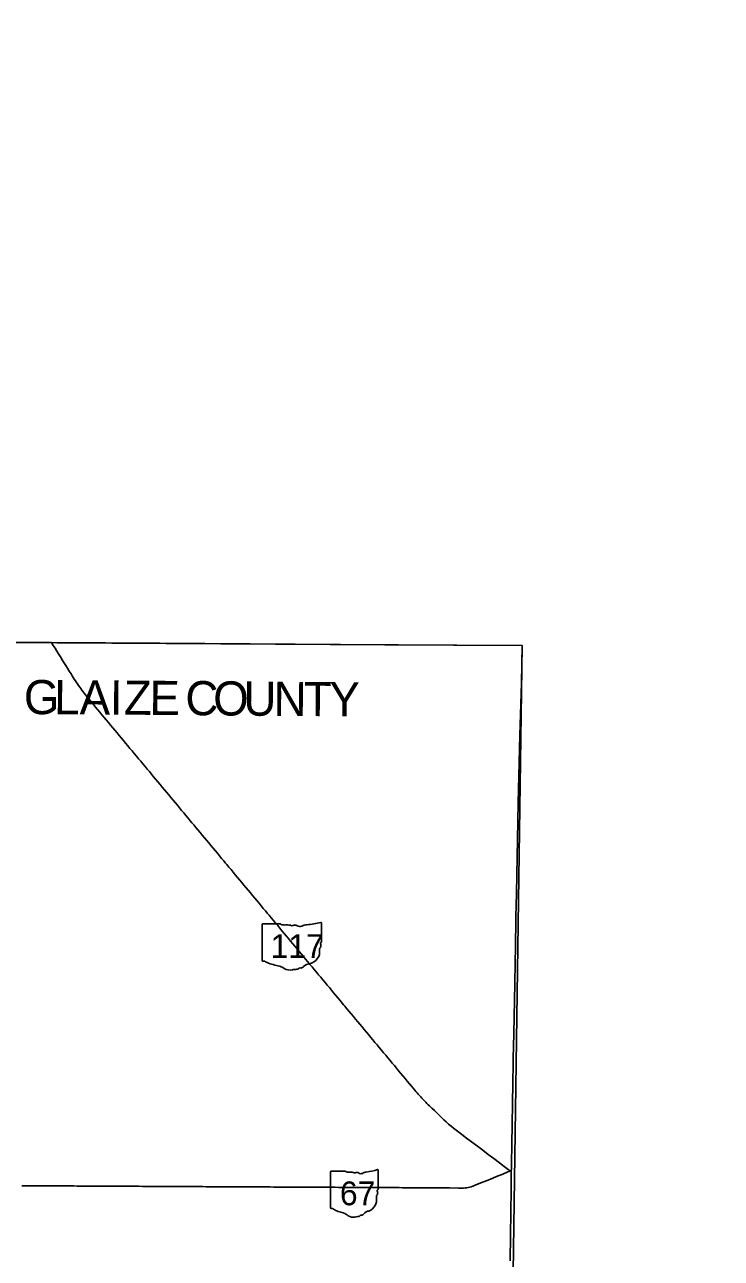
# Model space of a CAD drawing. Extents: x 0 to 34, y 0 to 22.
# Drawn here: x 6.554 to 6.882, y 20.041 to 20.621 of the extents above; entities that cross this region are included whole.
import ezdxf

# ---------------------------------------------------------------- set-up
doc = ezdxf.new("R2010")
doc.units = 0
for name, color, linetype in [('GM_X_County', 7, 'Continuous'), ('GM_X_County_Text', 7, 'Continuous'), ('GM_X_State_Location', 7, 'Continuous'), ('GM_X_State_Route', 7, 'Continuous'), ('GM_X_State_Shield', 7, 'Continuous'), ('SC_Scratch1', 7, 'Continuous')]:
    doc.layers.add(name, color=color, linetype=linetype)

msp = doc.modelspace()

# ---------------------------------------------------------------- linework, layer by layer
at = {"layer": 'GM_X_County'}
msp.add_lwpolyline([(6.54801, 20.33025), (6.55434, 20.33025), (6.5583, 20.33023), (6.56489, 20.33021), (6.5666, 20.33025), (6.61766, 20.3299), (6.70262, 20.32923), (6.75735, 20.32898), (6.78802, 20.32886), (6.78777, 20.31111), (6.78691, 20.28663), (6.78624, 20.25464), (6.78536, 20.21223), (6.78514, 20.20121), (6.78508, 20.19887), (6.78504, 20.19703), (6.78501, 20.19439), (6.78497, 20.19255), (6.78493, 20.1907), (6.78488, 20.18754), (6.78485, 20.18516), (6.78479, 20.18147), (6.78471, 20.17699), (6.78461, 20.1725), (6.78459, 20.16987), (6.78452, 20.16697), (6.78448, 20.16486), (6.78444, 20.16328), (6.78442, 20.16143), (6.7844, 20.15958), (6.78434, 20.15668), (6.78425, 20.15273), (6.78417, 20.14798), (6.7841, 20.14534), (6.78402, 20.14112), (6.78388, 20.134), (6.78382, 20.13137), (6.78376, 20.12846), (6.78371, 20.12662), (6.78367, 20.12477), (6.78365, 20.12372), (6.78363, 20.12267), (6.78361, 20.12109), (6.78358, 20.11927), (6.78356, 20.11716), (6.78351, 20.114), (6.78346, 20.1111), (6.7834, 20.10608), (6.78335, 20.10266), (6.78321, 20.09527), (6.78315, 20.09211), (6.78309, 20.08736), (6.783, 20.08316), (6.78293, 20.08149), (6.78291, 20.08108), (6.78292, 20.08055), (6.78286, 20.07581), (6.78282, 20.07159), (6.78274, 20.06367), (6.78268, 20.05945), (6.78261, 20.05418), (6.78253, 20.04864), (6.78244, 20.04231), (6.78245, 20.03941)], dxfattribs=at)
at = {"layer": 'GM_X_State_Route'}
for points in [[(6.56662, 20.3302), (6.56745, 20.32886), (6.56829, 20.32752), (6.56913, 20.32618), (6.56997, 20.32483), (6.5708, 20.32349), (6.57164, 20.32215), (6.57248, 20.3208), (6.57332, 20.31946), (6.57415, 20.31812), (6.57499, 20.31678), (6.57583, 20.31543), (6.57635, 20.31459), (6.57688, 20.31375), (6.57736, 20.31299), (6.57785, 20.31223), (6.57835, 20.31148), (6.57885, 20.31073), (6.57936, 20.30999), (6.57988, 20.30925), (6.58041, 20.30852), (6.58094, 20.30779), (6.58148, 20.30707), (6.58202, 20.30635), (6.58258, 20.30564), (6.58314, 20.30493), (6.58371, 20.30423), (6.58428, 20.30354), (6.58529, 20.30232), (6.58631, 20.30111), (6.58732, 20.29989), (6.58833, 20.29868), (6.58934, 20.29746), (6.59036, 20.29625), (6.59137, 20.29503), (6.59238, 20.29382), (6.5934, 20.2926), (6.59441, 20.29139), (6.59542, 20.29017), (6.59644, 20.28896), (6.59745, 20.28774), (6.59846, 20.28652), (6.59948, 20.28531), (6.60049, 20.28409), (6.6015, 20.28288), (6.60252, 20.28166), (6.60353, 20.28045), (6.60454, 20.27923), (6.60556, 20.27802), (6.60657, 20.2768), (6.60758, 20.27559), (6.6086, 20.27437), (6.60961, 20.27316), (6.61062, 20.27194), (6.61164, 20.27073), (6.61265, 20.26951), (6.61366, 20.2683), (6.61468, 20.26708), (6.61569, 20.26587), (6.6167, 20.26465), (6.61772, 20.26344), (6.61873, 20.26222), (6.61975, 20.26101), (6.62076, 20.25979), (6.62177, 20.25858), (6.62279, 20.25736), (6.6238, 20.25615), (6.62481, 20.25493), (6.62583, 20.25372), (6.62684, 20.2525), (6.62785, 20.25129), (6.62887, 20.25007), (6.62988, 20.24886), (6.63089, 20.24764), (6.63191, 20.24643), (6.63271, 20.24547), (6.63351, 20.24451), (6.63452, 20.24329), (6.63553, 20.24208), (6.63654, 20.24086), (6.63756, 20.23964), (6.63857, 20.23843), (6.63958, 20.23721), (6.64059, 20.236), (6.6416, 20.23478), (6.64261, 20.23356), (6.64363, 20.23235), (6.64464, 20.23113), (6.64565, 20.22992), (6.64666, 20.2287), (6.64767, 20.22748), (6.64836, 20.22666), (6.64904, 20.22584), (6.65005, 20.22462), (6.65107, 20.22341), (6.65208, 20.22219), (6.65309, 20.22098), (6.65411, 20.21976), (6.65512, 20.21855), (6.65613, 20.21733), (6.65715, 20.21612), (6.65816, 20.2149), (6.65917, 20.21369), (6.66018, 20.21247), (6.6612, 20.21125), (6.66221, 20.21004), (6.66322, 20.20882), (6.66424, 20.20761), (6.66525, 20.20639), (6.66626, 20.20518), (6.66728, 20.20396), (6.66812, 20.20294), (6.66897, 20.20193), (6.66998, 20.20071), (6.671, 20.1995), (6.67201, 20.19828), (6.67302, 20.19707), (6.67404, 20.19585), (6.67505, 20.19464), (6.67606, 20.19342), (6.67708, 20.19221), (6.67809, 20.19099), (6.6791, 20.18978), (6.68011, 20.18856), (6.68113, 20.18735), (6.68214, 20.18613), (6.68315, 20.18492), (6.68417, 20.1837), (6.68518, 20.18249), (6.68619, 20.18127), (6.68721, 20.18006), (6.68822, 20.17884), (6.68923, 20.17762), (6.69025, 20.17641), (6.69126, 20.17519), (6.69227, 20.17398), (6.69328, 20.17276), (6.6943, 20.17155), (6.69531, 20.17033), (6.69632, 20.16912), (6.69734, 20.1679), (6.69835, 20.16669), (6.69936, 20.16547), (6.70038, 20.16425), (6.70139, 20.16304), (6.7024, 20.16182), (6.70341, 20.16061), (6.70401, 20.15989), (6.70461, 20.15917), (6.70562, 20.15796), (6.70664, 20.15674), (6.70765, 20.15553), (6.70866, 20.15431), (6.70968, 20.1531), (6.71069, 20.15188), (6.7117, 20.15067), (6.71271, 20.14945), (6.71373, 20.14824), (6.71474, 20.14702), (6.71575, 20.14581), (6.71677, 20.14459), (6.71778, 20.14338), (6.71879, 20.14216), (6.71981, 20.14095), (6.72082, 20.13973), (6.72183, 20.13852), (6.72285, 20.1373), (6.72386, 20.13609), (6.72487, 20.13487), (6.72588, 20.13365), (6.7269, 20.13244), (6.72791, 20.13122), (6.72892, 20.13001), (6.72994, 20.12879), (6.73095, 20.12758), (6.73196, 20.12636), (6.73298, 20.12515), (6.73399, 20.12393), (6.735, 20.12272), (6.73602, 20.1215), (6.73677, 20.12059), (6.73753, 20.11969), (6.73808, 20.11904), (6.73862, 20.11839), (6.73918, 20.11776), (6.73974, 20.11712), (6.74032, 20.1165), (6.74089, 20.11587), (6.74147, 20.11526), (6.74206, 20.11465), (6.74265, 20.11404), (6.74324, 20.11344), (6.74385, 20.11285), (6.74446, 20.11225), (6.7456, 20.11116), (6.74674, 20.11006), (6.74788, 20.10897), (6.74902, 20.10787), (6.7501, 20.10683), (6.75118, 20.10579), (6.7523, 20.10475), (6.75343, 20.10373), (6.7546, 20.10275), (6.75578, 20.10179), (6.75699, 20.10086), (6.75826, 20.09992), (6.7596, 20.09887), (6.76191, 20.09712), (6.76417, 20.09541), (6.76702, 20.09328), (6.76949, 20.09144), (6.77207, 20.0895), (6.77465, 20.08759), (6.77731, 20.08559), (6.77964, 20.08385), (6.78153, 20.08242), (6.78236, 20.08181), (6.78295, 20.08138)], [(6.7756, 20.07889), (6.77591, 20.07902), (6.77889, 20.08024), (6.78133, 20.08125), (6.7817, 20.08141), (6.78205, 20.08159), (6.78236, 20.08181)], [(6.55271, 20.07475), (6.5543, 20.07474), (6.55588, 20.07473), (6.55746, 20.07472), (6.55904, 20.07472), (6.56063, 20.07471), (6.56221, 20.0747), (6.56379, 20.07469), (6.56537, 20.07469), (6.56695, 20.07468), (6.56854, 20.07467), (6.56969, 20.07467), (6.57084, 20.07466), (6.57243, 20.07465), (6.57401, 20.07464), (6.57559, 20.07464), (6.57717, 20.07463), (6.57875, 20.07462), (6.58034, 20.07461), (6.58192, 20.07461), (6.5835, 20.0746), (6.58508, 20.07459), (6.58666, 20.07458), (6.58825, 20.07457), (6.58983, 20.07456), (6.59096, 20.07456), (6.59209, 20.07455), (6.59368, 20.07454), (6.59526, 20.07454), (6.59684, 20.07453), (6.59842, 20.07452), (6.6, 20.07451), (6.60159, 20.0745), (6.60317, 20.0745), (6.60475, 20.07449), (6.60633, 20.07448), (6.60791, 20.07447), (6.6095, 20.07446), (6.61108, 20.07446), (6.61221, 20.07445), (6.61335, 20.07444), (6.61493, 20.07444), (6.61651, 20.07443), (6.61809, 20.07442), (6.61968, 20.07441), (6.62126, 20.0744), (6.62284, 20.0744), (6.62442, 20.07439), (6.626, 20.07438), (6.62759, 20.07437), (6.62917, 20.07436), (6.63075, 20.07436), (6.63233, 20.07435), (6.63347, 20.07434), (6.63461, 20.07434), (6.6362, 20.07433), (6.63778, 20.07432), (6.63936, 20.07431), (6.64094, 20.0743), (6.64252, 20.0743), (6.64411, 20.07429), (6.64569, 20.07428), (6.64727, 20.07427), (6.64885, 20.07426), (6.65043, 20.07426), (6.65202, 20.07425), (6.6536, 20.07424), (6.65518, 20.07423), (6.65676, 20.07423), (6.65834, 20.07422), (6.65993, 20.07421), (6.66151, 20.0742), (6.66309, 20.07419), (6.66467, 20.07419), (6.66626, 20.07418), (6.66784, 20.07417), (6.66942, 20.07416), (6.671, 20.07415), (6.67258, 20.07415), (6.67417, 20.07414), (6.67575, 20.07413), (6.67733, 20.07412), (6.67891, 20.07411), (6.68049, 20.0741), (6.68208, 20.0741), (6.68366, 20.07409), (6.68524, 20.07408), (6.68682, 20.07407), (6.6884, 20.07406), (6.68999, 20.07406), (6.69157, 20.07405), (6.69315, 20.07404), (6.69473, 20.07403), (6.69632, 20.07402), (6.69739, 20.07402), (6.70005, 20.074), (6.70163, 20.07399), (6.70321, 20.07399), (6.70479, 20.07398), (6.70638, 20.07397), (6.70796, 20.07396), (6.70954, 20.07395), (6.71112, 20.07394), (6.7127, 20.07394), (6.71429, 20.07393), (6.71587, 20.07392), (6.71745, 20.07391), (6.71903, 20.0739), (6.72061, 20.0739), (6.7222, 20.07389), (6.72378, 20.07388), (6.72536, 20.07387), (6.72694, 20.07386), (6.72853, 20.07385), (6.73011, 20.07385), (6.73169, 20.07384), (6.73327, 20.07383), (6.73485, 20.07382), (6.73644, 20.07381), (6.73802, 20.07381), (6.73932, 20.0738), (6.74063, 20.07379), (6.74221, 20.07378), (6.74379, 20.07378), (6.74538, 20.07377), (6.74696, 20.07376), (6.75044, 20.07372), (6.7538, 20.0737), (6.75809, 20.07366), (6.76042, 20.07367), (6.76115, 20.0737), (6.762, 20.07381), (6.76263, 20.07392), (6.76336, 20.07408), (6.76408, 20.07428), (6.7649, 20.07458), (6.76594, 20.075), (6.76857, 20.07607), (6.7715, 20.07724), (6.77319, 20.07791), (6.7756, 20.07889)]]:
    msp.add_lwpolyline(points, dxfattribs=at)
at = {"layer": 'GM_X_State_Shield'}
for p, q in [((6.66567, 20.19763), (6.66567, 20.18064)), ((6.67414, 20.19792), (6.66595, 20.19792)), ((6.69365, 20.18945), (6.69365, 20.19834)), ((6.69364, 20.18946), (6.69365, 20.18945)), ((6.6979, 20.08135), (6.6979, 20.06437)), ((6.70468, 20.08165), (6.69812, 20.08165)), ((6.72028, 20.07318), (6.72028, 20.08207)), ((6.72028, 20.07318), (6.72028, 20.07318))]:
    msp.add_line(p, q, dxfattribs=at)
for centre, radius, start, end in [((6.69816, 20.08139), 0.000259, 98.1301, 188.1301), ((6.70624, 20.08362), 0.00251, 231.61951, 271.11188), ((6.70707, 20.07211), 0.00903, 80.48669, 94.98827), ((6.70912, 20.08148), 0.000725, 219.79206, 297.10237), ((6.71018, 20.07951), 0.00151, 54.46668, 119.14113), ((6.71213, 20.08221), 0.00181, 233.85621, 294.82819), ((6.71533, 20.07646), 0.00477, 97.34618, 120.76885), ((6.71231, 20.1048), 0.02373, 275.84447, 288.90645), ((6.72003, 20.0821), 0.000249, 351.86209, 97.738), ((6.71364, 20.06833), 0.00594, 292.30889, 8.98584), ((6.72117, 20.06946), 0.00168, 136.8065, 186.92959), ((6.72022, 20.07253), 0.000386, 107.94398, 210.33697), ((6.71777, 20.07141), 0.00231, 340.03296, 23.64957), ((6.72001, 20.07315), 0.000267, 289.60381, 7.73413), ((6.69816, 20.06433), 0.000262, 171.95839, 258.30661), ((6.6982, 20.06607), 0.002, 267.33899, 280.60386), ((6.69861, 20.06339), 0.00072, 29.74838, 93.27175), ((6.70769, 20.07865), 0.01714, 240.41292, 257.1985), ((6.71614, 20.0596), 0.00325, 94.40312, 142.57675), ((6.70259, 20.05674), 0.00536, 47.18416, 75.83597), ((6.70838, 20.0633), 0.0034, 230.70037, 286.29184), ((6.71035, 20.05743), 0.0028, 85.69512, 111.20995), ((6.7106, 20.06203), 0.00181, 268.77702, 315.54927), ((6.71224, 20.06039), 0.00051, 65.75173, 132.64842), ((6.71202, 20.06272), 0.00192, 282.87319, 323.27711)]:
    msp.add_arc(centre, radius, start, end, dxfattribs=at)
for centre, major_axis, start_param, end_param in [((6.66599, 20.19766), (0.000324, 0), 1.712693, 3.28349), ((6.67609, 20.19989), (0.00314, 0), 4.042523, 4.731795), ((6.67713, 20.18838), (0.01128, 0), 1.404758, 1.657858), ((6.6797, 20.19775), (0.000907, 0), 3.836095, 5.185415), ((6.68103, 20.19579), (0.00189, 0), 0.950623, 2.079405), ((6.68346, 20.19848), (0.00227, 0), 4.081561, 5.145723), ((6.68747, 20.19273), (0.00597, 0), 1.699011, 2.107814), ((6.68368, 20.22107), (0.02966, 0), 4.814394, 5.042369), ((6.69334, 20.19838), (0.000311, 0), 6.141152, 7.989035), ((6.68534, 20.18461), (0.00742, 0), 5.101752, 6.440018), ((6.69476, 20.18574), (0.0021, 0), 2.387724, 3.262537), ((6.69357, 20.1888), (0.000482, 0), 1.883978, 3.671073), ((6.69051, 20.18768), (0.00289, 0), 5.934695, 6.695948), ((6.69331, 20.18942), (0.000333, 0), 5.05454, 6.418171), ((6.666, 20.1806), (0.000327, 0), 3.00124, 4.508301), ((6.66605, 20.18234), (0.00249, 0), 4.665946, 4.897461), ((6.66656, 20.17966), (0.0009, 0), 0.519207, 1.627899), ((6.67792, 20.19492), (0.02142, 0), 4.195997, 4.488961), ((6.68847, 20.17587), (0.00406, 0), 1.647645, 2.488434), ((6.67153, 20.17301), (0.0067, 0), 0.823519, 1.323587), ((6.67878, 20.17958), (0.00425, 0), 4.026481, 4.996735), ((6.68124, 20.17371), (0.00349, 0), 1.495662, 1.94098), ((6.68155, 20.17831), (0.00227, 0), 4.691044, 5.507374), ((6.6836, 20.17666), (0.000638, 0), 1.147584, 2.315152), ((6.68332, 20.179), (0.0024, 0), 4.937069, 5.64225)]:
    msp.add_ellipse(centre, major_axis=major_axis, ratio=0.8, start_param=start_param, end_param=end_param, dxfattribs=at)
at = {"layer": 'SC_Scratch1'}
msp.add_lwpolyline([(3.21424, 20.88418), (4.22892, 20.86453), (4.22372, 20.60996), (4.74415, 20.60061), (4.74427, 20.60357), (5.26395, 20.59518), (5.26243, 20.42497), (5.77324, 20.42039), (5.7723, 20.33493), (6.72337, 20.32914), (6.78802, 20.32886), (6.77915, 19.70642), (6.77907, 19.66615), (7.90479, 19.56269), (8.38586, 19.51499), (8.38365, 19.4841), (8.33502, 18.99512), (8.31066, 18.75103), (8.25942, 18.21667), (8.22592, 17.87494)], dxfattribs=at)

# ---------------------------------------------------------------- texts
at = {"layer": 'GM_X_County_Text'}
for s, rotation, p in [('G', 359.79176, (6.5536, 20.29654)), ('L', 359.72229, (6.56782, 20.29648)), ('A', 359.62648, (6.57983, 20.29643)), ('I', 359.58167, (6.59404, 20.29633)), ('Z', 359.56158, (6.60062, 20.29629)), ('E', 359.55322, (6.61264, 20.29619)), ('C', 359.554, (6.62954, 20.29606)), ('O', 359.55253, (6.64263, 20.29596)), ('U', 359.55525, (6.65684, 20.29585)), ('N', 359.56775, (6.67106, 20.29574)), ('T', 359.604, (6.68528, 20.29563)), ('Y', 359.77654, (6.69731, 20.29555))]:
    msp.add_text(s, height=0.01607, rotation=rotation, dxfattribs=at).set_placement(p)
at = {"layer": 'GM_X_State_Location'}
for s, p in [('117', (6.67367, 20.18684)), ('67', (6.70479, 20.07056))]:
    msp.add_text(s, height=0.0000161, rotation=0.00001, dxfattribs=at).set_placement(p)
for s, p in [('s', (6.67935, 20.18801)), ('r', (6.67934, 20.18801)), ('s', (6.70884, 20.07173)), ('r', (6.70884, 20.07173))]:
    msp.add_text(s, height=0.0000161, dxfattribs=at).set_placement(p)
at = {"layer": 'GM_X_State_Shield'}
for s, p in [('117', (6.66974, 20.18184)), ('67', (6.70231, 20.06557))]:
    msp.add_text(s, height=0.011189, dxfattribs=at).set_placement(p)

doc.saveas('drawing.dxf')
